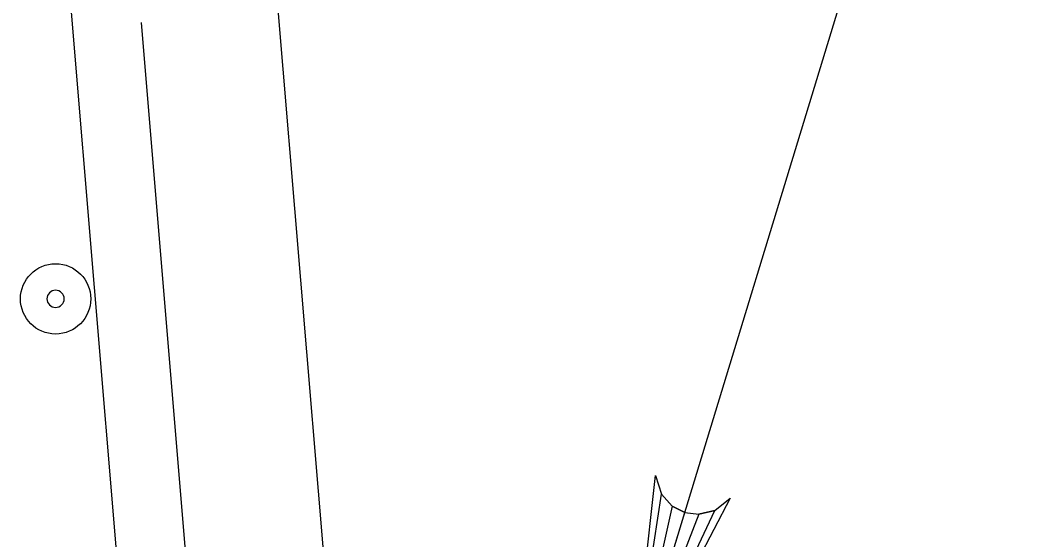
# Model space of a CAD drawing. Extents: x 638340 to 640241, y 295465 to 298435.
# Drawn here: x 639112.37 to 639135.24, y 297690.65 to 297702.27 of the extents above; entities that cross this region are included whole.
import ezdxf

# ---------------------------------------------------------------- set-up
doc = ezdxf.new("R2010")
doc.units = 0
for name, color, linetype in [('3', 7, 'Continuous'), ('5', 7, 'Continuous'), ('9', 7, 'Continuous')]:
    doc.layers.add(name, color=color, linetype=linetype)

# ---------------------------------------------------------------- blocks, each defined once
blk = doc.blocks.new('B')
at = {"layer": '3'}
blk.add_circle((0, 0), 0.1599, dxfattribs=at)
for start, end in [(0, 180), (180, 0)]:
    blk.add_arc((0, 0), 0.0391, start, end, dxfattribs=at)

msp = doc.modelspace()

# ---------------------------------------------------------------- linework, layer by layer
at = {"layer": '3'}
msp.add_line((639126.055, 297687.369), (639135.243, 297717.527), dxfattribs=at)
msp.add_lwpolyline([(639126.055, 297687.369), (639126.578, 297692.082), (639126.711, 297691.665), (639126.955, 297691.398), (639127.238, 297691.255), (639127.553, 297691.215), (639127.907, 297691.303), (639128.249, 297691.573), (639126.055, 297687.369), (639127.907, 297691.303), (639127.553, 297691.215), (639126.055, 297687.369), (639127.238, 297691.255), (639126.955, 297691.398), (639126.055, 297687.369), (639126.711, 297691.665)], dxfattribs=at)
at = {"layer": '5'}
for p, q in [((639113.504, 297702.459), (639115.371, 297680.058)), ((639115.067, 297702.226), (639116.904, 297680.187))]:
    msp.add_line(p, q, dxfattribs=at)
at = {"layer": '9'}
msp.add_line((639112.621, 297768.623), (639124.04, 297631.6), dxfattribs=at)

# ---------------------------------------------------------------- block references
at = {"layer": '3', "xscale": 4.921475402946, "yscale": 4.921475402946, "rotation": 90}
msp.add_blockref('B', (639113.154, 297696.038), dxfattribs=at)

doc.saveas('drawing.dxf')
